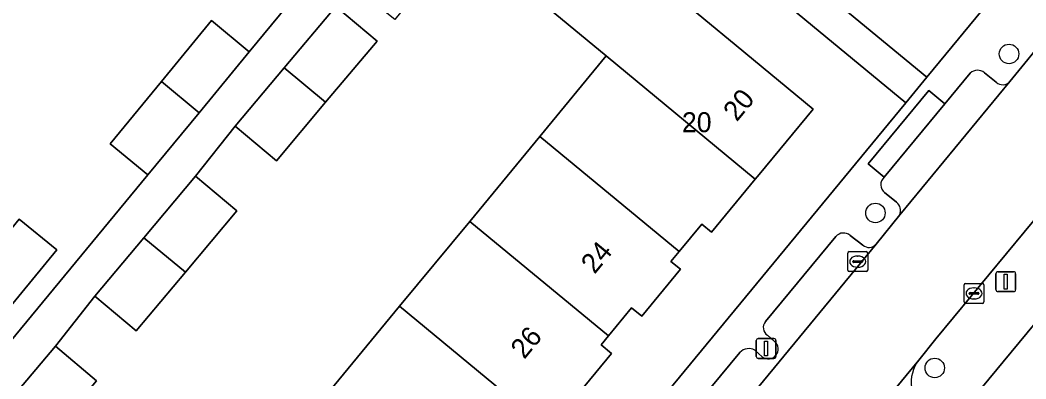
# Model space of a CAD drawing. Extents: x 162073 to 163043, y 381818 to 382561.
# Drawn here: x 162299.9 to 162350.3, y 382132.1 to 382150.1 of the extents above; entities that cross this region are included whole.
import ezdxf

# ---------------------------------------------------------------- set-up
doc = ezdxf.new("R2010")
doc.units = 0
for name, color, linetype in [('IMGEO_Boom', 7, 'Continuous'), ('IMGEO_Erf', 7, 'Continuous'), ('IMGEO_Kolk', 7, 'Continuous'), ('IMGEO_Lichtmast', 7, 'Continuous'), ('IMGEO_Pand', 7, 'Continuous'), ('IMGEO_Pand_nummerreeks', 7, 'Continuous'), ('IMGEO_Parkeervlak_open', 7, 'Continuous'), ('IMGEO_Rijbaan_lokaal_open', 7, 'Continuous'), ('IMGEO_Voetpad_open', 7, 'Continuous')]:
    doc.layers.add(name, color=color, linetype=linetype)

msp = doc.modelspace()

# ---------------------------------------------------------------- linework, layer by layer
at = {"layer": 'IMGEO_Boom'}
for centre in [(162349.458, 382148.436), (162342.759, 382140.461), (162345.734, 382132.69)]:
    msp.add_circle(centre, 0.489, dxfattribs=at)
at = {"layer": 'IMGEO_Erf'}
for points in [[(162309.46, 382150.106), (162311.357, 382148.541), (162323.43, 382163.172), (162320.732, 382165.399), (162318.813, 382166.965), (162321.314, 382169.956), (162323.205, 382168.396), (162343.461, 382191.978), (162343.2, 382192.197), (162340.319, 382194.587), (162340.234, 382194.657), (162339.227, 382203.087)], [(162351.966, 382169.98), (162350.045, 382167.653), (162349.524, 382168.083), (162348.226, 382166.51), (162347.975, 382166.207), (162348.451, 382165.814), (162346.456, 382163.397), (162345.951, 382163.813), (162344.696, 382162.293), (162344.475, 382162.025), (162344.979, 382161.609), (162342.903, 382159.093), (162342.395, 382159.513), (162341.191, 382158.054), (162340.84, 382157.628), (162341.372, 382157.189), (162339.477, 382154.894), (162338.943, 382155.335), (162337.573, 382153.676), (162345.338, 382147.264), (162373.579, 382181.474)], [(162281.921, 382172.79), (162274.181, 382170.505), (162277.634, 382147.099), (162281.436, 382147.787), (162281.87, 382145.389), (162278.034, 382144.695), (162278.256, 382143.362), (162286.673, 382145.169), (162286.151, 382133.858), (162285.743, 382120.214), (162270.814, 382116.639), (162273.811, 382109.919), (162274.855, 382110.397), (162277.07, 382111.511), (162278.212, 382112.054), (162280.011, 382110.569), (162306.275, 382142.38), (162304.387, 382143.929), (162306.947, 382147.046), (162309.46, 382150.106)], [(162292.703, 382083.506), (162344.282, 382145.986), (162324.785, 382162.075), (162318.898, 382154.941), (162321.086, 382153.179), (162318.653, 382150.158), (162316.465, 382151.92), (162315.7, 382150.823), (162317.769, 382149.084), (162315.185, 382146.011), (162312.717, 382143.075), (162310.648, 382144.814), (162308.665, 382142.301), (162310.734, 382140.562), (162308.15, 382137.488), (162305.682, 382134.553), (162303.613, 382136.292), (162301.631, 382133.78), (162303.7, 382132.041), (162301.116, 382128.968), (162298.648, 382126.032)], [(162327.662, 382155.556), (162335.775, 382148.858), (162339.631, 382145.675), (162336.921, 382142.391), (162336.734, 382142.165), (162334.533, 382139.499), (162334.044, 382139.903), (162332.914, 382138.534), (162332.499, 382138.032), (162332.977, 382137.637), (162331.039, 382135.289), (162330.531, 382135.709), (162329.366, 382134.298), (162328.996, 382133.85), (162329.525, 382133.413), (162327.631, 382131.119)], [(162297.791, 382110.217), (162301.308, 382114.477), (162304.825, 382118.739), (162308.343, 382122.999), (162311.86, 382127.26), (162315.377, 382131.52), (162318.895, 382135.782), (162322.412, 382140.042), (162325.929, 382144.303), (162329.26, 382148.338), (162324.766, 382152.048)], [(162352.042, 382136.478), (162351.891, 382136.294), (162317.774, 382095.055)]]:
    msp.add_lwpolyline(points, dxfattribs=at)
msp.add_lwpolyline([(162299.807, 382140.146), (162301.697, 382138.61), (162299.257, 382135.631), (162296.818, 382132.653), (162294.928, 382134.192), (162297.368, 382137.17)], close=True, dxfattribs=at)
at = {"layer": 'IMGEO_Kolk'}
for p, q in [((162341.368, 382137.596), (162341.368, 382138.448)), ((162341.443, 382138.522), (162342.295, 382138.522)), ((162342.369, 382138.448), (162342.369, 382137.596)), ((162341.627, 382138.016), (162341.627, 382138.028)), ((162342.065, 382137.979), (162341.667, 382137.979)), ((162341.67, 382138.065), (162342.068, 382138.065)), ((162341.856, 382138.302), (162341.881, 382138.302)), ((162342.111, 382138.028), (162342.111, 382138.016)), ((162342.295, 382137.522), (162341.443, 382137.522)), ((162341.879, 382137.742), (162341.854, 382137.742)), ((162347.201, 382136.002), (162347.201, 382136.854)), ((162347.276, 382136.928), (162348.128, 382136.928)), ((162348.202, 382136.854), (162348.202, 382136.002)), ((162347.46, 382136.422), (162347.46, 382136.434)), ((162347.898, 382136.385), (162347.5, 382136.385)), ((162347.503, 382136.471), (162347.901, 382136.471)), ((162347.689, 382136.708), (162347.714, 382136.708)), ((162347.944, 382136.434), (162347.944, 382136.422)), ((162348.128, 382135.928), (162347.276, 382135.928)), ((162347.712, 382136.148), (162347.687, 382136.148))]:
    msp.add_line(p, q, dxfattribs=at)
for points in [[(162341.368, 382137.596), (162341.368, 382138.448)], [(162341.443, 382138.522), (162342.295, 382138.522)], [(162342.369, 382138.448), (162342.369, 382137.596)], [(162342.295, 382137.522), (162341.443, 382137.522)], [(162347.201, 382136.002), (162347.201, 382136.854)], [(162347.276, 382136.928), (162348.128, 382136.928)], [(162348.202, 382136.854), (162348.202, 382136.002)], [(162348.128, 382135.928), (162347.276, 382135.928)]]:
    msp.add_lwpolyline(points, dxfattribs=at)
for centre, radius, start, end in [((162341.445, 382138.446), 0.0765, 91.552, 178.448), ((162341.445, 382138.446), 0.0765, 91.552, 178.448), ((162342.293, 382138.446), 0.0765, 1.552, 88.448), ((162342.293, 382138.446), 0.0765, 1.552, 88.448), ((162341.667, 382138.025), 0.0403, 85.8775, 175.7526), ((162341.664, 382138.015), 0.0366, 178.938, 274.7102), ((162342.068, 382138.022), 0.043, 264.8664, 352.4533), ((162342.072, 382138.027), 0.0386, 1.7309, 96.639), ((162341.445, 382137.598), 0.0765, 181.552, 268.448), ((162341.445, 382137.598), 0.0765, 181.552, 268.448), ((162342.293, 382137.598), 0.0765, 271.552, 358.448), ((162342.293, 382137.598), 0.0765, 271.552, 358.448), ((162347.278, 382136.852), 0.0765, 91.552, 178.448), ((162347.278, 382136.852), 0.0765, 91.552, 178.448), ((162348.126, 382136.852), 0.0765, 1.552, 88.448), ((162348.126, 382136.852), 0.0765, 1.552, 88.448), ((162347.5, 382136.431), 0.0403, 85.8775, 175.7526), ((162347.497, 382136.421), 0.0366, 178.938, 274.7102), ((162347.901, 382136.428), 0.043, 264.8664, 352.4533), ((162347.905, 382136.433), 0.0386, 1.7309, 96.639), ((162347.278, 382136.004), 0.0765, 181.552, 268.448), ((162347.278, 382136.004), 0.0765, 181.552, 268.448), ((162348.126, 382136.004), 0.0765, 271.552, 358.448), ((162348.126, 382136.004), 0.0765, 271.552, 358.448)]:
    msp.add_arc(centre, radius, start, end, dxfattribs=at)
for centre, major_axis, ratio, start_param, end_param in [((162341.855, 382138.022), (-0.387, 0.002), 0.722429, 4.712389, 7.853982), ((162341.88, 382138.022), (-0.39, 0.002), 0.717154, 1.570796, 4.712389), ((162347.688, 382136.428), (-0.387, 0.002), 0.722429, 4.712389, 7.853982), ((162347.713, 382136.428), (-0.39, 0.002), 0.717154, 1.570796, 4.712389)]:
    msp.add_ellipse(centre, major_axis=major_axis, ratio=ratio, start_param=start_param, end_param=end_param, dxfattribs=at)
at = {"layer": 'IMGEO_Lichtmast'}
for p, q in [((162348.799, 382136.616), (162348.799, 382137.416)), ((162348.799, 382137.416), (162348.799, 382136.616)), ((162348.899, 382137.516), (162349.689, 382137.516)), ((162349.689, 382137.516), (162348.899, 382137.516)), ((162349.789, 382137.416), (162349.789, 382136.616)), ((162349.789, 382136.616), (162349.789, 382137.416)), ((162349.689, 382136.516), (162348.899, 382136.516)), ((162348.899, 382136.516), (162349.689, 382136.516)), ((162336.778, 382133.266), (162336.778, 382134.066)), ((162336.778, 382134.066), (162336.778, 382133.266)), ((162336.878, 382134.166), (162337.668, 382134.166)), ((162337.668, 382134.166), (162336.878, 382134.166)), ((162337.768, 382134.066), (162337.768, 382133.266)), ((162337.768, 382133.266), (162337.768, 382134.066)), ((162337.668, 382133.166), (162336.878, 382133.166)), ((162336.878, 382133.166), (162337.668, 382133.166))]:
    msp.add_line(p, q, dxfattribs=at)
for points in [[(162349.219, 382137.391), (162349.369, 382137.391), (162349.369, 382136.641), (162349.219, 382136.641), (162349.219, 382137.391)], [(162337.198, 382134.041), (162337.348, 382134.041), (162337.348, 382133.291), (162337.198, 382133.291), (162337.198, 382134.041)]]:
    msp.add_lwpolyline(points, dxfattribs=at)
for centre, start, end in [((162348.899, 382137.416), 90, 180), ((162348.899, 382137.416), 90, 180), ((162349.689, 382137.416), 0, 90), ((162349.689, 382137.416), 360, 90), ((162348.899, 382136.616), 180, 270), ((162348.899, 382136.616), 180, 270), ((162349.689, 382136.616), 270, 0), ((162349.689, 382136.616), 270, 0), ((162336.878, 382134.066), 90, 180), ((162336.878, 382134.066), 90, 180), ((162337.668, 382134.066), 0, 90), ((162337.668, 382134.066), 360, 90), ((162336.878, 382133.266), 180, 270), ((162336.878, 382133.266), 180, 270), ((162337.668, 382133.266), 270, 0), ((162337.668, 382133.266), 270, 0)]:
    msp.add_arc(centre, 0.1, start, end, dxfattribs=at)
at = {"layer": 'IMGEO_Pand'}
for points in [[(162329.26, 382148.338), (162336.734, 382142.165), (162336.921, 382142.391), (162339.631, 382145.675), (162335.775, 382148.858), (162327.662, 382155.556), (162324.954, 382152.276), (162324.766, 382152.048)], [(162313.101, 382147.733), (162315.185, 382146.011), (162317.769, 382149.084), (162315.7, 382150.823)], [(162308.841, 382145.49), (162311.357, 382148.541), (162309.46, 382150.106), (162306.947, 382147.046)], [(162332.914, 382138.534), (162334.044, 382139.903), (162334.533, 382139.499), (162336.734, 382142.165), (162329.26, 382148.338), (162325.929, 382144.303)], [(162313.101, 382147.733), (162310.648, 382144.814), (162312.717, 382143.075), (162315.185, 382146.011)], [(162308.841, 382145.49), (162306.947, 382147.046), (162304.387, 382143.929), (162306.275, 382142.38)], [(162332.914, 382138.534), (162325.929, 382144.303), (162322.412, 382140.042), (162329.366, 382134.298), (162330.531, 382135.709), (162331.039, 382135.289), (162332.977, 382137.637), (162332.499, 382138.032)], [(162306.065, 382139.209), (162308.15, 382137.488), (162310.734, 382140.562), (162308.665, 382142.301)], [(162299.257, 382135.631), (162301.697, 382138.61), (162299.807, 382140.146), (162297.368, 382137.17)], [(162329.366, 382134.298), (162322.412, 382140.042), (162318.895, 382135.782), (162325.839, 382130.046), (162327.092, 382131.564), (162327.631, 382131.119), (162329.525, 382133.413), (162328.996, 382133.85)], [(162306.065, 382139.209), (162303.613, 382136.292), (162305.682, 382134.553), (162308.15, 382137.488)], [(162315.377, 382131.52), (162322.333, 382125.776), (162323.625, 382127.341), (162324.147, 382126.91), (162326.071, 382129.241), (162325.538, 382129.681), (162325.839, 382130.046), (162318.895, 382135.782)], [(162299.032, 382130.689), (162301.116, 382128.968), (162303.7, 382132.041), (162301.631, 382133.78)]]:
    msp.add_lwpolyline(points, close=True, dxfattribs=at)
at = {"layer": 'IMGEO_Parkeervlak_open'}
for points in [[(162347.516, 382147.47), (162346.24, 382145.931)], [(162348.819, 382147.02), (162348.222, 382147.495)], [(162343.976, 382140.371), (162349.496, 382147.059)], [(162346.24, 382145.931), (162343.195, 382142.252)], [(162343.221, 382141.484), (162343.822, 382141.003)], [(162335.106, 382129.564), (162342.788, 382138.891)], [(162340.772, 382139.286), (162337.248, 382135.014)], [(162342.129, 382138.843), (162341.487, 382139.331)], [(162337.34, 382134.326), (162337.702, 382134.015)], [(162335.964, 382133.472), (162330.223, 382126.543)], [(162337.08, 382133.245), (162336.712, 382133.585)], [(162344.927, 382133.085), (162339.238, 382126.178)]]:
    msp.add_lwpolyline(points, dxfattribs=at)
for centre, radius, start, end in [((162347.883, 382147.09), 0.528, 50.0271, 134.0289), ((162349.139, 382147.357), 0.465, 226.4909, 320.1031), ((162343.528, 382141.879), 0.5, 131.7101, 232.1679), ((162343.481, 382140.585), 0.539, 336.5943, 50.7946), ((162341.152, 382138.949), 0.508, 48.7567, 138.4459), ((162342.433, 382139.216), 0.481, 230.8041, 317.5278), ((162337.592, 382134.71), 0.459, 138.5528, 236.6801), ((162337.384, 382133.636), 0.495, 232.1459, 49.9921), ((162336.413, 382133.029), 0.631, 61.7589, 135.4224), ((162346.379, 382131.974), 1.829, 142.577, 188.1336)]:
    msp.add_arc(centre, radius, start, end, dxfattribs=at)
at = {"layer": 'IMGEO_Rijbaan_lokaal_open'}
msp.add_lwpolyline([(162335.106, 382129.564), (162339.238, 382126.178), (162344.927, 382133.085), (162345.792, 382134.155), (162351.1, 382140.57), (162357.27, 382148.101), (162357.867, 382148.812), (162358.381, 382149.422), (162361.17, 382152.783), (162362.082, 382153.919), (162372.067, 382165.977), (162367.919, 382169.414), (162351.516, 382149.53), (162349.496, 382147.059), (162343.976, 382140.371), (162342.788, 382138.891)], close=True, dxfattribs=at)
at = {"layer": 'IMGEO_Voetpad_open'}
for points in [[(162394.607, 382201.927), (162394.242, 382202.176), (162396.436, 382204.943), (162393.848, 382205.919), (162392.258, 382204.023), (162391.119, 382202.632), (162387.853, 382198.764), (162374.601, 382182.711), (162373.579, 382181.474), (162345.338, 382147.264), (162344.282, 382145.986), (162292.703, 382083.506), (162295.253, 382081.373), (162295.77, 382082.027)], [(162323.43, 382163.172), (162311.357, 382148.541), (162308.841, 382145.49), (162306.275, 382142.38), (162280.011, 382110.569)], [(162324.785, 382162.075), (162344.282, 382145.986), (162345.338, 382147.264), (162337.573, 382153.676)], [(162299.032, 382130.689), (162301.631, 382133.78), (162303.613, 382136.292), (162306.065, 382139.209), (162308.665, 382142.301), (162310.648, 382144.814), (162313.101, 382147.733), (162315.7, 382150.823)], [(162349.496, 382147.059), (162351.516, 382149.53)], [(162343.195, 382142.252), (162342.39, 382142.922), (162345.429, 382146.605), (162346.24, 382145.931), (162347.516, 382147.47)], [(162348.222, 382147.495), (162348.819, 382147.02)], [(162343.822, 382141.003), (162343.221, 382141.484)], [(162351.891, 382136.294), (162352.042, 382136.478), (162355.038, 382140.129), (162353.304, 382141.519), (162351.974, 382139.898), (162351.1, 382140.57), (162345.792, 382134.155), (162344.927, 382133.085)], [(162342.788, 382138.891), (162343.976, 382140.371)], [(162337.248, 382135.014), (162340.772, 382139.286)], [(162341.487, 382139.331), (162342.129, 382138.843)], [(162316.921, 382099.281), (162313.626, 382095.321), (162317.774, 382095.055), (162351.891, 382136.294)], [(162337.702, 382134.015), (162337.34, 382134.326)], [(162330.223, 382126.543), (162335.964, 382133.472)], [(162336.712, 382133.585), (162337.08, 382133.245)]]:
    msp.add_lwpolyline(points, dxfattribs=at)
msp.add_lwpolyline([(162343.195, 382142.252), (162346.24, 382145.931), (162345.429, 382146.605), (162342.39, 382142.922)], close=True, dxfattribs=at)
for centre, radius, start, end in [((162347.883, 382147.09), 0.528, 50.0271, 134.0289), ((162349.139, 382147.357), 0.465, 226.4909, 320.1031), ((162343.528, 382141.879), 0.5, 131.7101, 232.1679), ((162343.481, 382140.585), 0.539, 336.5943, 50.7946), ((162341.152, 382138.949), 0.508, 48.7567, 138.4459), ((162342.433, 382139.216), 0.481, 230.8041, 317.5278), ((162337.592, 382134.71), 0.459, 138.5528, 236.6801), ((162337.384, 382133.636), 0.495, 232.1459, 49.9921), ((162336.413, 382133.029), 0.631, 61.7589, 135.4224), ((162346.379, 382131.974), 1.829, 142.577, 188.1336)]:
    msp.add_arc(centre, radius, start, end, dxfattribs=at)

# ---------------------------------------------------------------- texts
at = {"layer": 'IMGEO_Pand_nummerreeks'}
for s, rotation, p in [('20', 50.4701, (162335.808, 382145.002)), ('24', 50.4475, (162328.674, 382137.359)), ('26', 50.4475, (162325.148, 382133.09))]:
    msp.add_text(s, height=1, rotation=rotation, dxfattribs=at).set_placement(p)
msp.add_text('20', height=1, dxfattribs=at).set_placement((162333.054, 382144.513))

doc.saveas('drawing.dxf')
